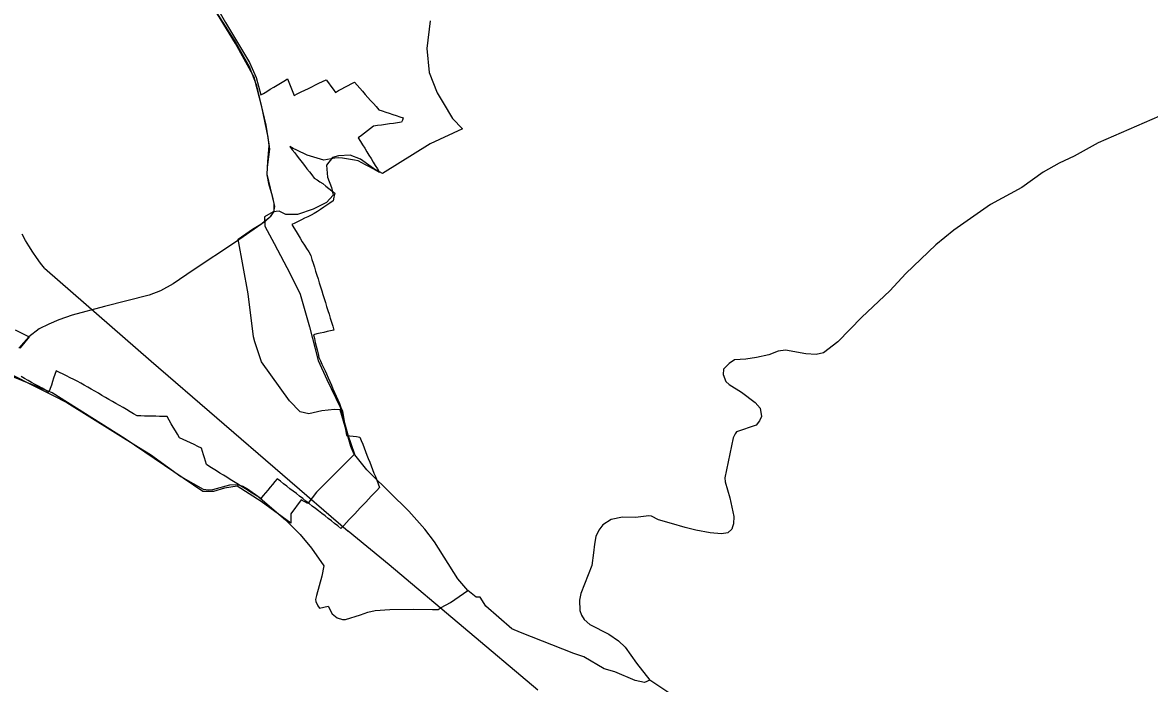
# Model space of a CAD drawing. Extents: x -789162 to -606354, y -1062736 to -945481.
# Drawn here: x -722652 to -719935, y -987398 to -985804 of the extents above; entities that cross this region are included whole.
import ezdxf

# ---------------------------------------------------------------- set-up
doc = ezdxf.new("R2010")
doc.units = 0
for name, color, linetype in [('_SIRSI VZTAHY_CYKLOTRASY MISTNI S', 7, 'Continuous'), ('_SIRSI VZTAHY_NATURA_EVL', 7, 'Continuous'), ('_SIRSI VZTAHY_OP vodnich zdroju II stupne', 7, 'Continuous'), ('_SIRSI VZTAHY_SILNICE III TRIDY_STAV', 7, 'Continuous'), ('_SIRSI VZTAHY_ZELEZNICE STAV', 7, 'Continuous')]:
    doc.layers.add(name, color=color, linetype=linetype)

msp = doc.modelspace()

# ---------------------------------------------------------------- linework, layer by layer
at = {"layer": '_SIRSI VZTAHY_CYKLOTRASY MISTNI S'}
for points in [[(-721578.3, -987173.9), (-721602.6, -987146.1), (-721659.2, -987056.5), (-721682.5, -987026.2), (-721720.5, -986982.9), (-721813.6, -986891.4), (-721822.1, -986883), (-721850.7, -986847.1), (-721855.1, -986840.3), (-721860.5, -986826.5), (-721870.4, -986792.6), (-721886.1, -986738.6), (-721900.5, -986737.2), (-721930.9, -986740.7), (-721961.8, -986747.6), (-721982.6, -986743.4), (-722008.3, -986716.7), (-722075.8, -986622.8), (-722092.6, -986574.3), (-722095.8, -986562), (-722108.2, -986458.7), (-722132.5, -986326.5), (-722097.6, -986302.4), (-722078, -986290.4), (-722053.4, -986271.4), (-722045.8, -986259.6), (-722045.6, -986240.4), (-722062.3, -986169.5), (-722060.6, -986138.8), (-722057.5, -986100.8), (-722060.4, -986080.3), (-722075.7, -986007.2), (-722086.6, -985964.1), (-722091.9, -985942.2), (-722093.2, -985937.2), (-722138.6, -985854.7), (-722212.5, -985733.1)], [(-719910.5, -986030.1), (-720058.5, -986094.4), (-720116.6, -986126.2), (-720152.7, -986143.2), (-720190.8, -986165.2), (-720242.6, -986201.6), (-720318.3, -986243.3), (-720406.1, -986304.6), (-720450.3, -986339.9), (-720522.6, -986409.3), (-720560.6, -986451.2), (-720628.4, -986514.6), (-720686.5, -986574.4), (-720720.5, -986601), (-720738.5, -986604.9), (-720763.1, -986602.8), (-720812.6, -986594.4), (-720830.5, -986596.5), (-720853, -986605.5), (-720882.4, -986611.6), (-720908.4, -986616.1), (-720935.8, -986617.6), (-720948.3, -986626.2), (-720962.3, -986640.5), (-720962.6, -986652.6), (-720956.4, -986669.5), (-720948.6, -986677), (-720918.9, -986695.3), (-720885.4, -986720.3), (-720873.7, -986734), (-720870, -986754.7), (-720875.1, -986765.1), (-720883.2, -986775.5), (-720930.7, -986791.3), (-720933.8, -986796), (-720938.7, -986805.7), (-720958.8, -986902.3), (-720958.3, -986912.1), (-720947.1, -986950.6), (-720937.2, -986995.4), (-720938, -987013.6), (-720940.1, -987020.7), (-720941.7, -987026.1), (-720951.7, -987035.2), (-720967, -987037.7), (-720994, -987034.8), (-721028.9, -987028.2), (-721054.6, -987021.8), (-721087.6, -987012.6), (-721118.6, -987003.7), (-721136, -986994.8), (-721142.1, -986993.8), (-721173.9, -986998.2), (-721205.2, -986997.5), (-721233, -987002.9), (-721252.7, -987015.6), (-721262.7, -987028.6), (-721269.7, -987043.5), (-721273.2, -987062.4), (-721275.8, -987083.2), (-721279.4, -987113.9), (-721305.7, -987181), (-721309, -987197.3), (-721308.8, -987222.1), (-721304.3, -987233.8), (-721297.8, -987243.6), (-721284, -987256.3), (-721238.6, -987279.3), (-721215.3, -987295.6), (-721199.1, -987311.1), (-721171.9, -987349.4), (-721140, -987390.7)], [(-722670.4, -986544.9), (-722636.3, -986562), (-722650.1, -986579.3), (-722658.6, -986589.8)], [(-722712.4, -986637.1), (-722593, -986696.2), (-722578.7, -986703.3), (-722545.7, -986720.3), (-722372.8, -986827.9), (-722343.8, -986846.3), (-722271, -986899.3), (-722216.7, -986929.6), (-722202.8, -986931.4), (-722193.5, -986930.7), (-722152.3, -986919.4), (-722135.2, -986918.6), (-722121.3, -986922.5), (-722110.2, -986928.6), (-722085.4, -986946.4), (-722018.3, -987003.9), (-721996.8, -987025.5), (-721983.1, -987039.1), (-721955.9, -987072.2), (-721925.6, -987114.2), (-721930.3, -987139.5), (-721943.6, -987186.4), (-721945.6, -987195.6), (-721945.1, -987200.9), (-721940.7, -987210.9), (-721936.3, -987216.6), (-721915.7, -987212.2), (-721905.8, -987230.6), (-721893.6, -987240.1), (-721880.7, -987244.2), (-721873.6, -987243.7), (-721837.2, -987233.1), (-721820.1, -987226.2), (-721802.4, -987221.9), (-721766.4, -987220), (-721709.8, -987219.4), (-721663.6, -987219.8), (-721650.4, -987219.7), (-721642.8, -987215.2), (-721620.4, -987203.1), (-721578.3, -987173.9)], [(-721140, -987390.7), (-721152.3, -987396.3), (-721174.7, -987391.3), (-721223.9, -987370.6), (-721250.1, -987362.8), (-721298.8, -987334.3), (-721322.8, -987325.9), (-721451.9, -987275), (-721472.6, -987266.1), (-721535.2, -987211.9), (-721549, -987189.8), (-721558.2, -987189.9), (-721578.3, -987173.9)], [(-721074.6, -987433.7), (-721140, -987390.7)]]:
    msp.add_lwpolyline(points, dxfattribs=at)
at = {"layer": '_SIRSI VZTAHY_NATURA_EVL'}
msp.add_lwpolyline([(-722189.3, -985757.5), (-722162.6, -985804.1), (-722131.7, -985855.9), (-722105.5, -985900.4), (-722088.8, -985936.5), (-722077.9, -985978.7), (-722071.7, -985975), (-722063.4, -985970), (-722055.1, -985965.1), (-722046.8, -985960.1), (-722038.5, -985955.1), (-722030.2, -985950.1), (-722021.9, -985945.1), (-722013.6, -985940.1), (-722010.3, -985948), (-722007.1, -985956), (-722003.8, -985963.9), (-722000.6, -985971.8), (-721997.4, -985979.7), (-721988.8, -985975.5), (-721980.3, -985971.3), (-721971.8, -985967.1), (-721963.2, -985963), (-721954.7, -985958.8), (-721946.1, -985954.6), (-721937.6, -985950.4), (-721929.1, -985946.2), (-721920.5, -985942), (-721914.8, -985949.6), (-721909.1, -985957.2), (-721903.5, -985964.8), (-721897.8, -985972.4), (-721890.2, -985968.3), (-721882.6, -985964.2), (-721875, -985960.1), (-721867.4, -985956), (-721859.8, -985951.8), (-721852.2, -985947.7), (-721845.7, -985955.1), (-721839.1, -985962.5), (-721832.6, -985969.9), (-721826, -985977.3), (-721819.5, -985984.6), (-721813, -985992), (-721806.4, -985999.4), (-721799.9, -986006.8), (-721793.3, -986014.2), (-721784.9, -986017), (-721776.5, -986019.8), (-721768, -986022.7), (-721759.6, -986025.5), (-721751.2, -986028.3), (-721742.7, -986031.2), (-721734.3, -986034), (-721736.3, -986039.3), (-721738.3, -986044.5), (-721747.9, -986045.9), (-721757.6, -986047.3), (-721767.2, -986048.6), (-721776.9, -986050), (-721786.5, -986051.3), (-721796.1, -986052.7), (-721805.8, -986054), (-721813.2, -986059.7), (-721820.6, -986065.4), (-721827.9, -986071.1), (-721835.3, -986076.8), (-721842.7, -986082.5), (-721837.6, -986090.8), (-721832.5, -986099.1), (-721827.3, -986107.4), (-721822.2, -986115.7), (-721817.1, -986124), (-721812, -986132.3), (-721806.9, -986140.6), (-721801.7, -986148.9), (-721796.6, -986157.2), (-721791.5, -986165.5), (-721800, -986160.9), (-721808.6, -986156.2), (-721817.1, -986151.6), (-721825.6, -986146.9), (-721834.2, -986142.2), (-721842.7, -986137.6), (-721852.2, -986136), (-721861.7, -986134.5), (-721871.2, -986133), (-721880.7, -986131.5), (-721890.2, -986130), (-721899.2, -986131.4), (-721908.2, -986132.8), (-721917.2, -986134.2), (-721926.2, -986135.7), (-721934.2, -986133.4), (-721942.2, -986131.1), (-721950.1, -986128.8), (-721958.1, -986126.5), (-721966.1, -986124.3), (-721974.4, -986120.1), (-721982.8, -986115.9), (-721991.2, -986111.7), (-721999.5, -986107.6), (-722007.9, -986103.4), (-722002, -986111), (-721996.1, -986118.6), (-721990.2, -986126.2), (-721984.3, -986133.8), (-721978.4, -986141.4), (-721972.5, -986148.9), (-721966.7, -986156.5), (-721960.8, -986164.1), (-721954.9, -986171.7), (-721949, -986179.3), (-721942, -986183.8), (-721935.1, -986188.2), (-721928.1, -986192.6), (-721921, -986198.3), (-721913.9, -986204), (-721906.8, -986209.7), (-721899.7, -986215.4), (-721901.6, -986224.9), (-721903.5, -986234.4), (-721911, -986239.4), (-721918.6, -986244.5), (-721926.2, -986249.6), (-721933.8, -986254.6), (-721941.4, -986259.7), (-721949, -986264.7), (-721956.7, -986268.5), (-721964.5, -986272.3), (-721972.2, -986276.2), (-721979.9, -986280), (-721987.6, -986283.8), (-721995.4, -986287.6), (-722003.1, -986291.4), (-721998, -986299.6), (-721992.9, -986307.9), (-721987.8, -986316.1), (-721982.7, -986324.4), (-721977.7, -986332.7), (-721972.6, -986340.9), (-721967.5, -986349.2), (-721962.4, -986357.4), (-721957.3, -986365.7), (-721954.4, -986375.2), (-721951.5, -986384.6), (-721948.5, -986394.1), (-721945.6, -986403.6), (-721942.7, -986413.1), (-721939.7, -986422.5), (-721936.8, -986432), (-721933.8, -986441.5), (-721930.9, -986451), (-721928, -986460.4), (-721925, -986469.9), (-721922.1, -986479.4), (-721919.2, -986488.9), (-721916.2, -986498.3), (-721913.3, -986507.8), (-721910.4, -986517.3), (-721907.4, -986526.8), (-721904.5, -986536.2), (-721901.6, -986545.7), (-721909.8, -986547.6), (-721918, -986549.5), (-721926.2, -986551.4), (-721934.5, -986553.3), (-721942.7, -986555.2), (-721950.9, -986557.1), (-721948.7, -986566.3), (-721946.5, -986575.4), (-721944.3, -986584.6), (-721942, -986593.8), (-721939.8, -986603), (-721937.6, -986612.1), (-721934, -986620.1), (-721930.3, -986628), (-721926.6, -986635.9), (-721922.9, -986643.8), (-721919.3, -986651.7), (-721915.4, -986660.7), (-721911.6, -986669.6), (-721907.7, -986678.6), (-721903.8, -986687.5), (-721900, -986696.5), (-721896.1, -986705.4), (-721892.3, -986714.4), (-721888.4, -986723.3), (-721884.5, -986732.3), (-721880.7, -986741.2), (-721879.1, -986751), (-721877.5, -986760.8), (-721875.9, -986770.6), (-721874.3, -986780.5), (-721872.8, -986790.3), (-721871.2, -986800.1), (-721863.1, -986801), (-721855, -986802), (-721847, -986802.9), (-721838.9, -986803.9), (-721835.5, -986812.5), (-721832.1, -986821.2), (-721828.7, -986829.9), (-721825.3, -986838.6), (-721822, -986847.3), (-721818.6, -986855.9), (-721815.2, -986864.6), (-721811.8, -986873.3), (-721808.4, -986882), (-721805, -986890.6), (-721801.6, -986899.3), (-721798.2, -986908), (-721794.8, -986916.7), (-721791.4, -986925.4), (-721798.1, -986932.4), (-721804.7, -986939.5), (-721811.4, -986946.5), (-721818, -986953.6), (-721824.7, -986960.6), (-721831.3, -986967.7), (-721838, -986974.7), (-721844.6, -986981.8), (-721851.2, -986988.8), (-721857.9, -986995.9), (-721864.5, -987002.9), (-721871.2, -987010), (-721877.8, -987017), (-721884.5, -987024.1), (-721892.2, -987018.1), (-721899.8, -987012.1), (-721907.5, -987006.1), (-721915.2, -987000.2), (-721922.9, -986994.2), (-721930.6, -986988.2), (-721938.3, -986982.2), (-721946, -986976.2), (-721953.7, -986970.3), (-721961.3, -986964.3), (-721969, -986958.3), (-721976.7, -986952.3), (-721984.4, -986946.3), (-721992.1, -986940.4), (-721999.8, -986934.4), (-722007.5, -986928.4), (-722015.2, -986922.4), (-722022.9, -986916.4), (-722030.5, -986910.5), (-722038.2, -986904.5), (-722043.9, -986911.3), (-722049.6, -986918), (-722055.3, -986924.8), (-722061, -986931.6), (-722066.7, -986938.4), (-722072.4, -986945.2), (-722078.1, -986951.9), (-722086.3, -986946.8), (-722094.5, -986941.7), (-722102.7, -986936.6), (-722110.8, -986931.5), (-722119, -986926.4), (-722127.2, -986921.3), (-722135.4, -986916.2), (-722143.6, -986911.1), (-722151.8, -986906), (-722160, -986900.9), (-722168.1, -986895.8), (-722176.3, -986890.7), (-722184.5, -986885.6), (-722192.7, -986880.5), (-722200.9, -986875.4), (-722209.1, -986870.3), (-722211.4, -986862.3), (-722213.6, -986854.4), (-722215.9, -986846.4), (-722218.2, -986838.4), (-722220.5, -986830.4), (-722229.3, -986826.3), (-722238.2, -986822.2), (-722247, -986818.1), (-722255.9, -986814), (-722264.8, -986809.9), (-722273.6, -986805.8), (-722278.7, -986797.2), (-722283.7, -986788.7), (-722288.8, -986780.1), (-722293.9, -986771.6), (-722298.9, -986763.1), (-722304, -986754.5), (-722313, -986754.3), (-722322, -986754), (-722331, -986753.8), (-722340.1, -986753.6), (-722349.1, -986753.3), (-722358.1, -986753.1), (-722367.1, -986752.9), (-722376.1, -986752.6), (-722384.6, -986747.7), (-722393.1, -986742.8), (-722401.6, -986737.8), (-722410.1, -986732.9), (-722418.6, -986728), (-722427.1, -986723), (-722435.6, -986718.1), (-722444.1, -986713.2), (-722452.6, -986708.2), (-722461.1, -986703.3), (-722469.6, -986698.4), (-722478.1, -986693.4), (-722486.6, -986688.5), (-722495.1, -986683.6), (-722503.6, -986678.6), (-722512.1, -986673.7), (-722520.6, -986668.8), (-722529.1, -986664.7), (-722537.6, -986660.7), (-722546.1, -986656.6), (-722554.6, -986652.5), (-722563.2, -986648.5), (-722571.7, -986644.4), (-722574.5, -986653), (-722577.4, -986661.5), (-722580.2, -986670), (-722583, -986678.6), (-722585.9, -986687.1), (-722588.7, -986695.7), (-722597.1, -986691), (-722605.5, -986686.3), (-722613.9, -986681.5), (-722622.3, -986676.8), (-722630.7, -986672.1), (-722639.1, -986667.4), (-722647.5, -986662.7), (-722655.9, -986658)], dxfattribs=at)
at = {"layer": '_SIRSI VZTAHY_OP vodnich zdroju II stupne'}
msp.add_lwpolyline([(-721669.6, -985800.1), (-721677.5, -985866.3), (-721672.2, -985924.5), (-721652.4, -985973.4), (-721637.8, -985997.3), (-721615.3, -986035.6), (-721591.5, -986060.8), (-721669.6, -986096.5), (-721784.7, -986167.9), (-721805.8, -986156), (-721837.6, -986133.5), (-721862.7, -986124.3), (-721890.5, -986125.6), (-721905, -986129.5), (-721919.6, -986148.1), (-721916.9, -986177.2), (-721907.7, -986202.3), (-721903.7, -986220.8), (-721919.6, -986238), (-721951.3, -986253.9), (-721989.7, -986267.1), (-722017.5, -986267.1), (-722033.4, -986259.2), (-722047.9, -986260.5), (-722069.1, -986272.4), (-722067.8, -986294.9), (-722045.3, -986337.2), (-722006.9, -986410), (-721983.1, -986458.9), (-721960.6, -986538.3), (-721939.4, -986619), (-721918.3, -986665.3), (-721886.5, -986731.5), (-721868, -986798.9), (-721852.1, -986845.2), (-721943.4, -986936.5), (-721964.6, -986964.3), (-721980.4, -986955), (-722005.6, -986989.4), (-722005.6, -987011.9), (-722077, -986959), (-722135.2, -986922), (-722165.7, -986927.3), (-722192.1, -986935.2), (-722217.3, -986935.2), (-722405.1, -986808.2), (-722581.1, -986697.1), (-722701.4, -986648.1)], dxfattribs=at)
at = {"layer": '_SIRSI VZTAHY_SILNICE III TRIDY_STAV'}
msp.add_lwpolyline([(-722218.6, -985726.2), (-722137.1, -985854.7), (-722105.7, -985910.4), (-722089.3, -985953.7), (-722066, -986051.2), (-722058.1, -986097.1), (-722057.2, -986109.8), (-722062.5, -986152.9), (-722063.1, -986171.2), (-722059.4, -986192.2), (-722050.6, -986222.3), (-722044.8, -986247.4), (-722047.2, -986260.6), (-722055.1, -986272.5), (-722067.3, -986284), (-722139, -986333.4), (-722241, -986401.3), (-722289.3, -986433.9), (-722319.7, -986451.4), (-722347.2, -986461.4), (-722454.6, -986488.9), (-722532.5, -986510.2), (-722565.2, -986521.2), (-722588.8, -986531.6), (-722612.3, -986542.9), (-722637.4, -986561.8), (-722661.1, -986589.1)], dxfattribs=at)
at = {"layer": '_SIRSI VZTAHY_ZELEZNICE STAV'}
for points in [[(-722599.5, -986396.4), (-722609.3, -986384.1), (-722619, -986370.6), (-722627.8, -986357.8), (-722637.3, -986342.5), (-722645.1, -986329.4), (-722653.1, -986314.7)], [(-722599.5, -986396.4), (-722342.1, -986621), (-721866.9, -987031.1)], [(-721409.6, -987414.8), (-721768.1, -987112.1), (-721866.9, -987031.1)]]:
    msp.add_lwpolyline(points, dxfattribs=at)

doc.saveas('drawing.dxf')
